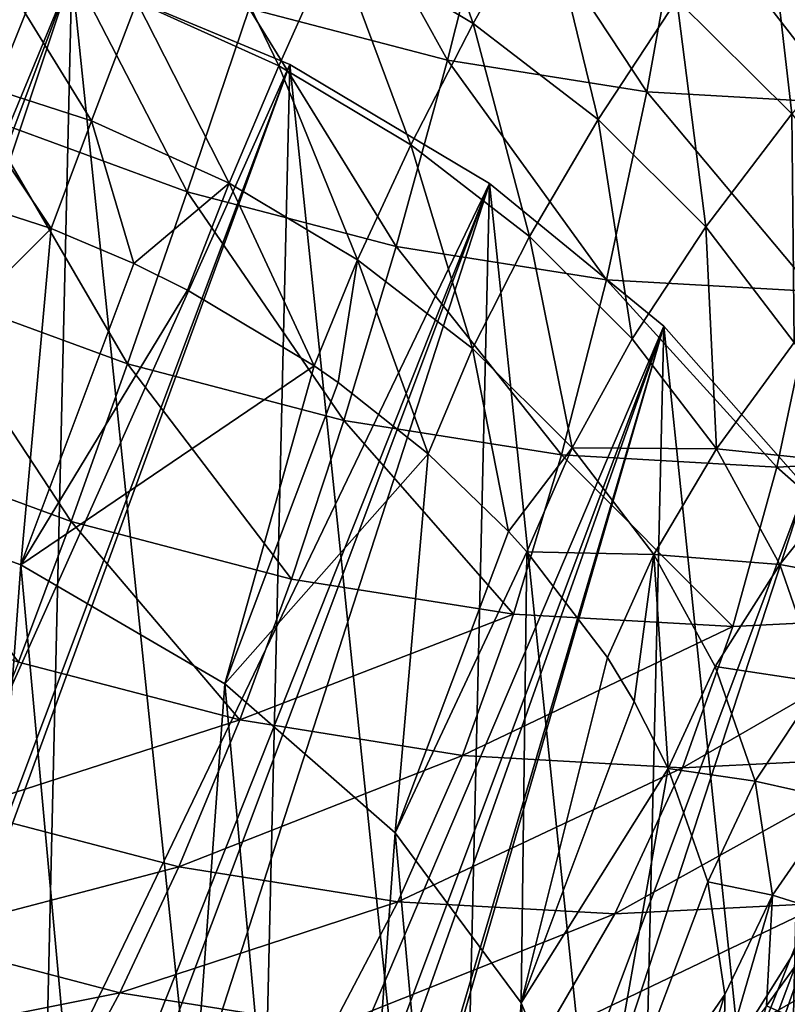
# Model space of a CAD drawing. Header units: millimetres. Extents: x 0 to 1220, y 0 to 506.
# Tile 291 of 308: x 1037 to 1051, y 448 to 465. Entities that reach past the tile are written whole.
import ezdxf

# ---------------------------------------------------------------- set-up
doc = ezdxf.new("R2010")
doc.units = ezdxf.units.MM
doc.header["$LTSCALE"] = 25.4
doc.layers.get('0').update_dxf_attribs({"true_color": 0xff5454})

# ---------------------------------------------------------------- blocks, each defined once
blk = doc.blocks.new('TWIG-VI-9138.STL')
at = {"color": 7, "true_color": 0xffffff}
mesh = blk.add_polyface(dxfattribs=at)
corners = [(471.604, 479.915, 666.82), (469.222, 484.214, 668.146), (468.106, 480.828, 667.187), (472.477, 483.364, 667.805)]
mesh.append_faces([[corners[k] for k in face] for face in [(0, 1, 2), (1, 0, 3)]], dxfattribs={"vtx0": -1, "color": 7})
mesh = blk.add_polyface(dxfattribs=at)
corners = [(470.704, 484.348, 605.009), (472.062, 480.565, 604.583), (469.616, 482.026, 604.087), (473.31, 482.791, 605.537)]
mesh.append_faces([[corners[k] for k in face] for face in [(0, 1, 2), (1, 0, 3)]], dxfattribs={"vtx0": -1, "color": 7})
mesh = blk.add_polyface(dxfattribs=at)
corners = [(463.418, 478.91, 665.813), (461.431, 483.644, 666.904), (459.978, 480.56, 665.485), (464.695, 482.079, 667.215)]
mesh.append_faces([[corners[k] for k in face] for face in [(0, 1, 2), (1, 0, 3)]], dxfattribs={"vtx0": -1, "color": 7})
mesh = blk.add_polyface(dxfattribs=at)
corners = [(475.125, 479.355, 666.123), (472.477, 483.364, 667.805), (471.604, 479.915, 666.82), (475.755, 482.843, 667.156)]
mesh.append_faces([[corners[k] for k in face] for face in [(0, 1, 2), (1, 0, 3)]], dxfattribs={"vtx0": -1, "color": 7})
mesh = blk.add_polyface(dxfattribs=at)
corners = [(466.986, 483.215, 603.904), (468.628, 479.814, 602.843), (466.122, 480.946, 602.668), (469.616, 482.026, 604.087)]
mesh.append_faces([[corners[k] for k in face] for face in [(0, 1, 2), (1, 0, 3)]], dxfattribs={"vtx0": -1, "color": 7})
mesh = blk.add_polyface(dxfattribs=at)
corners = [(477.205, 483.115, 607.074), (477.682, 478.967, 607.533), (475.655, 480.983, 606.386), (479.388, 480.944, 608.31)]
mesh.append_faces([[corners[k] for k in face] for face in [(0, 1, 2), (1, 0, 3)]], dxfattribs={"vtx0": -1, "color": 7})
at = {"color": 0}
mesh = blk.add_polyface(dxfattribs=at)
corners = [(440.333, 467.552, 618.658), (440.475, 473.644, 613.036), (440.009, 470.671, 615.916), (441.437, 464.406, 621.156), (441.716, 476.357, 610.128), (443.277, 461.355, 623.314), (443.682, 478.705, 607.304), (445.784, 458.517, 625.05), (446.298, 480.599, 604.673), (448.859, 455.999, 626.297), (449.464, 481.965, 602.336), (452.386, 453.899, 627.006), (453.059, 482.751, 600.382), (456.229, 452.297, 627.151), (456.943, 482.926, 598.887), (460.24, 451.255, 626.726), (460.968, 482.485, 597.908), (464.265, 450.814, 625.747), (464.979, 481.443, 597.483), (468.149, 450.99, 624.252), (468.822, 479.841, 597.628), (471.743, 451.775, 622.298), (472.349, 477.741, 598.337), (474.91, 453.141, 619.961), (475.424, 475.224, 599.584), (477.526, 455.035, 617.33), (477.93, 472.385, 601.32), (479.492, 457.383, 614.506), (479.771, 469.334, 603.478), (480.732, 460.096, 611.598), (480.874, 466.188, 605.976), (481.199, 463.069, 608.718)]
mesh.append_faces([[corners[k] for k in face] for face in [(0, 1, 2), (30, 29, 31)]], dxfattribs={"vtx0": -1, "color": 0})
mesh.append_faces([[corners[k] for k in face] for face in [(1, 3, 4), (4, 5, 6), (6, 7, 8), (8, 9, 10), (10, 11, 12), (12, 13, 14), (14, 15, 16), (16, 17, 18), (18, 19, 20), (20, 21, 22), (22, 23, 24), (24, 25, 26), (26, 27, 28), (28, 29, 30)]], dxfattribs={"vtx0": -1, "vtx1": -1, "color": 0})
mesh.append_faces([[corners[k] for k in face] for face in [(1, 0, 3), (4, 3, 5), (6, 5, 7), (8, 7, 9), (10, 9, 11), (12, 11, 13), (14, 13, 15), (16, 15, 17), (18, 17, 19), (20, 19, 21), (22, 21, 23), (24, 23, 25), (26, 25, 27), (28, 27, 29)]], dxfattribs={"vtx0": -1, "vtx2": -1, "color": 0})
at = {"color": 7, "true_color": 0xffffff}
mesh = blk.add_polyface(dxfattribs=at)
corners = [(473.31, 482.791, 605.537), (474.264, 478.868, 605.38), (472.062, 480.565, 604.583), (475.655, 480.983, 606.386)]
mesh.append_faces([[corners[k] for k in face] for face in [(0, 1, 2), (1, 0, 3)]], dxfattribs={"vtx0": -1, "color": 7})
mesh = blk.add_polyface(dxfattribs=at)
corners = [(478.608, 479.159, 665.106), (475.755, 482.843, 667.156), (475.125, 479.355, 666.123), (478.996, 482.661, 666.209)]
mesh.append_faces([[corners[k] for k in face] for face in [(0, 1, 2), (1, 0, 3)]], dxfattribs={"vtx0": -1, "color": 7})
at = {"color": 0}
mesh = blk.add_polyface(dxfattribs=at)
corners = [(460.968, 482.485, 597.908), (464.979, 481.443, 597.483), (448.909, 442.599, 554.648)]
mesh.append_faces([[corners[k] for k in face] for face in [(0, 1, 2)]], dxfattribs={"color": 0})
at = {"color": 7, "true_color": 0xffffff}
mesh = blk.add_polyface(dxfattribs=at)
corners = [(467.013, 477.592, 665.783), (464.695, 482.079, 667.215), (463.418, 478.91, 665.813), (468.106, 480.828, 667.187)]
mesh.append_faces([[corners[k] for k in face] for face in [(0, 1, 2), (1, 0, 3)]], dxfattribs={"vtx0": -1, "color": 7})
mesh = blk.add_polyface(dxfattribs=at)
corners = [(469.616, 482.026, 604.087), (470.958, 478.422, 603.315), (468.628, 479.814, 602.843), (472.062, 480.565, 604.583)]
mesh.append_faces([[corners[k] for k in face] for face in [(0, 1, 2), (1, 0, 3)]], dxfattribs={"vtx0": -1, "color": 7})
mesh = blk.add_polyface(dxfattribs=at)
corners = [(463.503, 481.79, 602.795), (465.326, 478.845, 601.127), (462.786, 479.664, 601.25), (466.122, 480.946, 602.668)]
mesh.append_faces([[corners[k] for k in face] for face in [(0, 1, 2), (1, 0, 3)]], dxfattribs={"vtx0": -1, "color": 7})
at = {"color": 0}
mesh = blk.add_polyface(dxfattribs=at)
corners = [(464.979, 481.443, 597.483), (450.235, 442.187, 554.569), (448.909, 442.599, 554.648)]
mesh.append_faces([[corners[k] for k in face] for face in [(0, 1, 2)]], dxfattribs={"color": 0})
mesh = blk.add_polyface(dxfattribs=at)
corners = [(464.979, 481.443, 597.483), (451.715, 441.645, 554.557), (450.235, 442.187, 554.569)]
mesh.append_faces([[corners[k] for k in face] for face in [(0, 1, 2)]], dxfattribs={"color": 0})
mesh = blk.add_polyface(dxfattribs=at)
corners = [(468.822, 479.841, 597.628), (451.715, 441.645, 554.557), (464.979, 481.443, 597.483)]
mesh.append_faces([[corners[k] for k in face] for face in [(0, 1, 2)]], dxfattribs={"color": 0})
at = {"color": 7, "true_color": 0xffffff}
mesh = blk.add_polyface(dxfattribs=at)
corners = [(466.122, 480.946, 602.668), (467.756, 477.747, 601.296), (465.326, 478.845, 601.127), (468.628, 479.814, 602.843)]
mesh.append_faces([[corners[k] for k in face] for face in [(0, 1, 2), (1, 0, 3)]], dxfattribs={"vtx0": -1, "color": 7})
mesh = blk.add_polyface(dxfattribs=at)
corners = [(475.655, 480.983, 606.386), (476.167, 476.975, 606.457), (474.264, 478.868, 605.38), (477.682, 478.967, 607.533)]
mesh.append_faces([[corners[k] for k in face] for face in [(0, 1, 2), (1, 0, 3)]], dxfattribs={"vtx0": -1, "color": 7})
mesh = blk.add_polyface(dxfattribs=at)
corners = [(470.699, 476.63, 665.397), (468.106, 480.828, 667.187), (467.013, 477.592, 665.783), (471.604, 479.915, 666.82)]
mesh.append_faces([[corners[k] for k in face] for face in [(0, 1, 2), (1, 0, 3)]], dxfattribs={"vtx0": -1, "color": 7})
mesh = blk.add_polyface(dxfattribs=at)
corners = [(472.062, 480.565, 604.583), (473.055, 476.805, 604.074), (470.958, 478.422, 603.315), (474.264, 478.868, 605.38)]
mesh.append_faces([[corners[k] for k in face] for face in [(0, 1, 2), (1, 0, 3)]], dxfattribs={"vtx0": -1, "color": 7})
at = {"color": 0}
mesh = blk.add_polyface(dxfattribs=at)
corners = [(468.822, 479.841, 597.628), (454.078, 440.585, 554.714), (451.715, 441.645, 554.557)]
mesh.append_faces([[corners[k] for k in face] for face in [(0, 1, 2)]], dxfattribs={"color": 0})
mesh = blk.add_polyface(dxfattribs=at)
corners = [(468.822, 479.841, 597.628), (454.406, 440.418, 554.755), (454.078, 440.585, 554.714)]
mesh.append_faces([[corners[k] for k in face] for face in [(0, 1, 2)]], dxfattribs={"color": 0})
mesh = blk.add_polyface(dxfattribs=at)
corners = [(472.349, 477.741, 598.337), (454.406, 440.418, 554.755), (468.822, 479.841, 597.628)]
mesh.append_faces([[corners[k] for k in face] for face in [(0, 1, 2)]], dxfattribs={"color": 0})
at = {"color": 7, "true_color": 0xffffff}
mesh = blk.add_polyface(dxfattribs=at)
corners = [(474.41, 476.04, 664.662), (471.604, 479.915, 666.82), (470.699, 476.63, 665.397), (475.125, 479.355, 666.123)]
mesh.append_faces([[corners[k] for k in face] for face in [(0, 1, 2), (1, 0, 3)]], dxfattribs={"vtx0": -1, "color": 7})
mesh = blk.add_polyface(dxfattribs=at)
corners = [(462.786, 479.664, 601.25), (464.612, 476.948, 599.306), (462.098, 477.759, 599.429), (465.326, 478.845, 601.127)]
mesh.append_faces([[corners[k] for k in face] for face in [(0, 1, 2), (1, 0, 3)]], dxfattribs={"vtx0": -1, "color": 7})
mesh = blk.add_polyface(dxfattribs=at)
corners = [(468.628, 479.814, 602.843), (470.016, 476.397, 601.755), (467.756, 477.747, 601.296), (470.958, 478.422, 603.315)]
mesh.append_faces([[corners[k] for k in face] for face in [(0, 1, 2), (1, 0, 3)]], dxfattribs={"vtx0": -1, "color": 7})
mesh = blk.add_polyface(dxfattribs=at)
corners = [(478.08, 475.833, 663.59), (475.125, 479.355, 666.123), (474.41, 476.04, 664.662), (478.608, 479.159, 665.106)]
mesh.append_faces([[corners[k] for k in face] for face in [(0, 1, 2), (1, 0, 3)]], dxfattribs={"vtx0": -1, "color": 7})
mesh = blk.add_polyface(dxfattribs=at)
corners = [(465.959, 474.56, 663.959), (463.418, 478.91, 665.813), (462.236, 475.925, 663.99), (467.013, 477.592, 665.783)]
mesh.append_faces([[corners[k] for k in face] for face in [(0, 1, 2), (1, 0, 3)]], dxfattribs={"vtx0": -1, "color": 7})
mesh = blk.add_polyface(dxfattribs=at)
corners = [(466.071, 476.328, 599.372), (464.612, 476.948, 599.306), (465.326, 478.845, 601.127)]
mesh.append_faces([[corners[k] for k in face] for face in [(0, 1, 2)]], dxfattribs={"color": 7})
mesh = blk.add_polyface(dxfattribs=at)
corners = [(467.756, 477.747, 601.296), (466.071, 476.328, 599.372), (465.326, 478.845, 601.127)]
mesh.append_faces([[corners[k] for k in face] for face in [(0, 1, 2)]], dxfattribs={"color": 7})
mesh = blk.add_polyface(dxfattribs=at)
corners = [(474.264, 478.868, 605.38), (474.868, 475.002, 605.1), (473.055, 476.805, 604.074), (476.167, 476.975, 606.457)]
mesh.append_faces([[corners[k] for k in face] for face in [(0, 1, 2), (1, 0, 3)]], dxfattribs={"vtx0": -1, "color": 7})
mesh = blk.add_polyface(dxfattribs=at)
corners = [(477.682, 478.967, 607.533), (477.724, 474.935, 607.789), (476.167, 476.975, 606.457), (479.341, 476.794, 608.951)]
mesh.append_faces([[corners[k] for k in face] for face in [(0, 1, 2), (1, 0, 3)]], dxfattribs={"vtx0": -1, "color": 7})
mesh = blk.add_polyface(dxfattribs=at)
corners = [(470.958, 478.422, 603.315), (472.05, 474.829, 602.49), (470.016, 476.397, 601.755), (473.055, 476.805, 604.074)]
mesh.append_faces([[corners[k] for k in face] for face in [(0, 1, 2), (1, 0, 3)]], dxfattribs={"vtx0": -1, "color": 7})
mesh = blk.add_polyface(dxfattribs=at)
corners = [(464.612, 476.948, 599.306), (460.101, 472.443, 593.617), (462.098, 477.759, 599.429)]
mesh.append_faces([[corners[k] for k in face] for face in [(0, 1, 2)]], dxfattribs={"color": 7})
at = {"color": 0}
mesh = blk.add_polyface(dxfattribs=at)
corners = [(472.349, 477.741, 598.337), (456.932, 438.941, 555.237), (454.406, 440.418, 554.755)]
mesh.append_faces([[corners[k] for k in face] for face in [(0, 1, 2)]], dxfattribs={"color": 0})
mesh = blk.add_polyface(dxfattribs=at)
corners = [(472.349, 477.741, 598.337), (457.605, 438.485, 555.423), (456.932, 438.941, 555.237)]
mesh.append_faces([[corners[k] for k in face] for face in [(0, 1, 2)]], dxfattribs={"color": 0})
mesh = blk.add_polyface(dxfattribs=at)
corners = [(472.349, 477.741, 598.337), (459.241, 437.245, 555.996), (457.605, 438.485, 555.423)]
mesh.append_faces([[corners[k] for k in face] for face in [(0, 1, 2)]], dxfattribs={"color": 0})
mesh = blk.add_polyface(dxfattribs=at)
corners = [(475.424, 475.224, 599.584), (459.241, 437.245, 555.996), (472.349, 477.741, 598.337)]
mesh.append_faces([[corners[k] for k in face] for face in [(0, 1, 2)]], dxfattribs={"color": 0})
at = {"color": 7, "true_color": 0xffffff}
mesh = blk.add_polyface(dxfattribs=at)
corners = [(469.776, 473.563, 663.559), (467.013, 477.592, 665.783), (465.959, 474.56, 663.959), (470.699, 476.63, 665.397)]
mesh.append_faces([[corners[k] for k in face] for face in [(0, 1, 2), (1, 0, 3)]], dxfattribs={"vtx0": -1, "color": 7})
mesh = blk.add_polyface(dxfattribs=at)
corners = [(467.756, 477.747, 601.296), (467.016, 475.862, 599.474), (466.071, 476.328, 599.372)]
mesh.append_faces([[corners[k] for k in face] for face in [(0, 1, 2)]], dxfattribs={"color": 7})
mesh = blk.add_polyface(dxfattribs=at)
corners = [(467.756, 477.747, 601.296), (469.253, 474.526, 599.928), (467.016, 475.862, 599.474), (470.016, 476.397, 601.755)]
mesh.append_faces([[corners[k] for k in face] for face in [(0, 1, 2), (1, 0, 3)]], dxfattribs={"vtx0": -1, "color": 7})
mesh = blk.add_polyface(dxfattribs=at)
corners = [(464.612, 476.948, 599.306), (464.075, 471.012, 593.561), (460.101, 472.443, 593.617)]
mesh.append_faces([[corners[k] for k in face] for face in [(0, 1, 2)]], dxfattribs={"color": 7})
mesh = blk.add_polyface(dxfattribs=at)
corners = [(466.071, 476.328, 599.372), (464.075, 471.012, 593.561), (464.612, 476.948, 599.306)]
mesh.append_faces([[corners[k] for k in face] for face in [(0, 1, 2)]], dxfattribs={"color": 7})
mesh = blk.add_polyface(dxfattribs=at)
corners = [(476.167, 476.975, 606.457), (476.352, 473.058, 606.369), (474.868, 475.002, 605.1), (477.724, 474.935, 607.789)]
mesh.append_faces([[corners[k] for k in face] for face in [(0, 1, 2), (1, 0, 3)]], dxfattribs={"vtx0": -1, "color": 7})
mesh = blk.add_polyface(dxfattribs=at)
corners = [(473.055, 476.805, 604.074), (473.809, 473.08, 603.486), (472.05, 474.829, 602.49), (474.868, 475.002, 605.1)]
mesh.append_faces([[corners[k] for k in face] for face in [(0, 1, 2), (1, 0, 3)]], dxfattribs={"vtx0": -1, "color": 7})
mesh = blk.add_polyface(dxfattribs=at)
corners = [(473.62, 472.952, 662.798), (470.699, 476.63, 665.397), (469.776, 473.563, 663.559), (474.41, 476.04, 664.662)]
mesh.append_faces([[corners[k] for k in face] for face in [(0, 1, 2), (1, 0, 3)]], dxfattribs={"vtx0": -1, "color": 7})
mesh = blk.add_polyface(dxfattribs=at)
corners = [(470.016, 476.397, 601.755), (469.675, 474.232, 600.052), (469.253, 474.526, 599.928)]
mesh.append_faces([[corners[k] for k in face] for face in [(0, 1, 2)]], dxfattribs={"color": 7})
mesh = blk.add_polyface(dxfattribs=at)
corners = [(471.266, 472.974, 600.656), (469.675, 474.232, 600.052), (470.016, 476.397, 601.755)]
mesh.append_faces([[corners[k] for k in face] for face in [(0, 1, 2)]], dxfattribs={"color": 7})
mesh = blk.add_polyface(dxfattribs=at)
corners = [(472.05, 474.829, 602.49), (471.266, 472.974, 600.656), (470.016, 476.397, 601.755)]
mesh.append_faces([[corners[k] for k in face] for face in [(0, 1, 2)]], dxfattribs={"color": 7})
mesh = blk.add_polyface(dxfattribs=at)
corners = [(467.016, 475.862, 599.474), (464.075, 471.012, 593.561), (466.071, 476.328, 599.372)]
mesh.append_faces([[corners[k] for k in face] for face in [(0, 1, 2)]], dxfattribs={"color": 7})
mesh = blk.add_polyface(dxfattribs=at)
corners = [(477.421, 472.738, 661.687), (474.41, 476.04, 664.662), (473.62, 472.952, 662.798), (478.08, 475.833, 663.59)]
mesh.append_faces([[corners[k] for k in face] for face in [(0, 1, 2), (1, 0, 3)]], dxfattribs={"vtx0": -1, "color": 7})
mesh = blk.add_polyface(dxfattribs=at)
corners = [(464.962, 471.78, 661.743), (462.236, 475.925, 663.99), (461.168, 473.171, 661.774), (465.959, 474.56, 663.959)]
mesh.append_faces([[corners[k] for k in face] for face in [(0, 1, 2), (1, 0, 3)]], dxfattribs={"vtx0": -1, "color": 7})
mesh = blk.add_polyface(dxfattribs=at)
corners = [(469.253, 474.526, 599.928), (464.075, 471.012, 593.561), (467.016, 475.862, 599.474)]
mesh.append_faces([[corners[k] for k in face] for face in [(0, 1, 2)]], dxfattribs={"color": 7})
mesh = blk.add_polyface(dxfattribs=at)
corners = [(481.112, 472.925, 660.249), (478.08, 475.833, 663.59), (477.421, 472.738, 661.687), (481.643, 476.014, 662.201)]
mesh.append_faces([[corners[k] for k in face] for face in [(0, 1, 2), (1, 0, 3)]], dxfattribs={"vtx0": -1, "color": 7})
at = {"color": 0}
mesh = blk.add_polyface(dxfattribs=at)
corners = [(475.424, 475.224, 599.584), (460.681, 435.967, 556.67), (459.241, 437.245, 555.996)]
mesh.append_faces([[corners[k] for k in face] for face in [(0, 1, 2)]], dxfattribs={"color": 0})
mesh = blk.add_polyface(dxfattribs=at)
corners = [(475.424, 475.224, 599.584), (461.291, 435.361, 557.016), (460.681, 435.967, 556.67)]
mesh.append_faces([[corners[k] for k in face] for face in [(0, 1, 2)]], dxfattribs={"color": 0})
mesh = blk.add_polyface(dxfattribs=at)
corners = [(475.424, 475.224, 599.584), (463.04, 433.326, 558.276), (461.291, 435.361, 557.016)]
mesh.append_faces([[corners[k] for k in face] for face in [(0, 1, 2)]], dxfattribs={"color": 0})
mesh = blk.add_polyface(dxfattribs=at)
corners = [(475.424, 475.224, 599.584), (463.187, 433.128, 558.406), (463.04, 433.326, 558.276)]
mesh.append_faces([[corners[k] for k in face] for face in [(0, 1, 2)]], dxfattribs={"color": 0})
mesh = blk.add_polyface(dxfattribs=at)
corners = [(475.424, 475.224, 599.584), (477.93, 472.385, 601.32), (463.187, 433.128, 558.406)]
mesh.append_faces([[corners[k] for k in face] for face in [(0, 1, 2)]], dxfattribs={"color": 0})
at = {"color": 7, "true_color": 0xffffff}
mesh = blk.add_polyface(dxfattribs=at)
corners = [(473.809, 473.08, 603.486), (476.352, 473.058, 606.369), (475.248, 471.195, 604.716), (474.868, 475.002, 605.1)]
mesh.append_faces([[corners[k] for k in face] for face in [(0, 1, 2), (1, 0, 3)]], dxfattribs={"vtx0": -1, "color": 7})
mesh = blk.add_polyface(dxfattribs=at)
corners = [(472.05, 474.829, 602.49), (472.681, 471.602, 601.424), (471.266, 472.974, 600.656)]
mesh.append_faces([[corners[k] for k in face] for face in [(0, 1, 2)]], dxfattribs={"color": 7})
mesh = blk.add_polyface(dxfattribs=at)
corners = [(472.05, 474.829, 602.49), (473.809, 473.08, 603.486), (472.681, 471.602, 601.424)]
mesh.append_faces([[corners[k] for k in face] for face in [(0, 1, 2)]], dxfattribs={"color": 7})
mesh = blk.add_polyface(dxfattribs=at)
corners = [(476.352, 473.058, 606.369), (478.898, 472.796, 609.342), (477.471, 471.02, 607.848), (477.724, 474.935, 607.789)]
mesh.append_faces([[corners[k] for k in face] for face in [(0, 1, 2), (1, 0, 3)]], dxfattribs={"vtx0": -1, "color": 7})
mesh = blk.add_polyface(dxfattribs=at)
corners = [(469.253, 474.526, 599.928), (467.678, 468.915, 594.24), (464.075, 471.012, 593.561)]
mesh.append_faces([[corners[k] for k in face] for face in [(0, 1, 2)]], dxfattribs={"color": 7})
mesh = blk.add_polyface(dxfattribs=at)
corners = [(468.852, 470.764, 661.336), (465.959, 474.56, 663.959), (464.962, 471.78, 661.743), (469.776, 473.563, 663.559)]
mesh.append_faces([[corners[k] for k in face] for face in [(0, 1, 2), (1, 0, 3)]], dxfattribs={"vtx0": -1, "color": 7})
mesh = blk.add_polyface(dxfattribs=at)
corners = [(469.675, 474.232, 600.052), (467.678, 468.915, 594.24), (469.253, 474.526, 599.928)]
mesh.append_faces([[corners[k] for k in face] for face in [(0, 1, 2)]], dxfattribs={"color": 7})
mesh = blk.add_polyface(dxfattribs=at)
corners = [(471.266, 472.974, 600.656), (467.678, 468.915, 594.24), (469.675, 474.232, 600.052)]
mesh.append_faces([[corners[k] for k in face] for face in [(0, 1, 2)]], dxfattribs={"color": 7})
mesh = blk.add_polyface(dxfattribs=at)
corners = [(472.769, 470.142, 660.56), (469.776, 473.563, 663.559), (468.852, 470.764, 661.336), (473.62, 472.952, 662.798)]
mesh.append_faces([[corners[k] for k in face] for face in [(0, 1, 2), (1, 0, 3)]], dxfattribs={"vtx0": -1, "color": 7})
mesh = blk.add_polyface(dxfattribs=at)
corners = [(442.115, 465.406, 606.233), (442.69, 459.139, 611.769), (441.89, 462.332, 609.122), (443.349, 468.166, 603.284), (444.462, 456.027, 614.007), (445.515, 470.44, 600.46), (447.097, 453.19, 615.696), (448.478, 472.084, 597.938), (450.428, 450.809, 616.73), (452.05, 472.996, 595.877), (454.247, 449.031, 617.045), (456.007, 473.118, 594.406), (458.313, 447.969, 616.619), (460.101, 472.443, 593.617), (462.371, 447.69, 615.48), (464.075, 471.012, 593.561), (466.165, 448.211, 613.7), (467.678, 468.915, 594.24), (469.458, 449.5, 611.39), (470.685, 466.286, 595.613), (472.043, 451.474, 608.695), (472.906, 463.288, 597.592), (473.757, 454.012, 605.786), (474.202, 460.11, 600.054), (474.492, 456.952, 602.844)]
mesh.append_faces([[corners[k] for k in face] for face in [(0, 1, 2), (22, 23, 24)]], dxfattribs={"vtx0": -1, "color": 7})
mesh.append_faces([[corners[k] for k in face] for face in [(1, 3, 4), (4, 5, 6), (6, 7, 8), (8, 9, 10), (10, 11, 12), (12, 13, 14), (14, 15, 16), (16, 17, 18), (18, 19, 20), (20, 21, 22)]], dxfattribs={"vtx0": -1, "vtx1": -1, "color": 7})
mesh.append_faces([[corners[k] for k in face] for face in [(1, 0, 3), (4, 3, 5), (6, 5, 7), (8, 7, 9), (10, 9, 11), (12, 11, 13), (14, 13, 15), (16, 15, 17), (18, 17, 19), (20, 19, 21), (22, 21, 23)]], dxfattribs={"vtx0": -1, "vtx2": -1, "color": 7})
mesh = blk.add_polyface(dxfattribs=at)
corners = [(464.037, 469.297, 659.171), (461.168, 473.171, 661.774), (460.231, 470.692, 659.203), (464.962, 471.78, 661.743)]
mesh.append_faces([[corners[k] for k in face] for face in [(0, 1, 2), (1, 0, 3)]], dxfattribs={"vtx0": -1, "color": 7})
mesh = blk.add_polyface(dxfattribs=at)
corners = [(473.809, 473.08, 603.486), (473.005, 471.244, 601.641), (472.681, 471.602, 601.424)]
mesh.append_faces([[corners[k] for k in face] for face in [(0, 1, 2)]], dxfattribs={"color": 7})
mesh = blk.add_polyface(dxfattribs=at)
corners = [(473.005, 471.244, 601.641), (475.248, 471.195, 604.716), (474.43, 469.378, 602.858), (473.809, 473.08, 603.486)]
mesh.append_faces([[corners[k] for k in face] for face in [(0, 1, 2), (1, 0, 3)]], dxfattribs={"vtx0": -1, "color": 7})
mesh = blk.add_polyface(dxfattribs=at)
corners = [(471.266, 472.974, 600.656), (470.685, 466.286, 595.613), (467.678, 468.915, 594.24)]
mesh.append_faces([[corners[k] for k in face] for face in [(0, 1, 2)]], dxfattribs={"color": 7})
mesh = blk.add_polyface(dxfattribs=at)
corners = [(471.266, 472.974, 600.656), (472.681, 471.602, 601.424), (470.685, 466.286, 595.613)]
mesh.append_faces([[corners[k] for k in face] for face in [(0, 1, 2)]], dxfattribs={"color": 7})
mesh = blk.add_polyface(dxfattribs=at)
corners = [(476.642, 469.924, 659.428), (473.62, 472.952, 662.798), (472.769, 470.142, 660.56), (477.421, 472.738, 661.687)]
mesh.append_faces([[corners[k] for k in face] for face in [(0, 1, 2), (1, 0, 3)]], dxfattribs={"vtx0": -1, "color": 7})
mesh = blk.add_polyface(dxfattribs=at)
corners = [(475.248, 471.195, 604.716), (477.471, 471.02, 607.848), (476.332, 469.219, 606.151), (476.352, 473.058, 606.369)]
mesh.append_faces([[corners[k] for k in face] for face in [(0, 1, 2), (1, 0, 3)]], dxfattribs={"vtx0": -1, "color": 7})
mesh = blk.add_polyface(dxfattribs=at)
corners = [(480.403, 470.114, 657.962), (477.421, 472.738, 661.687), (476.642, 469.924, 659.428), (481.112, 472.925, 660.249)]
mesh.append_faces([[corners[k] for k in face] for face in [(0, 1, 2), (1, 0, 3)]], dxfattribs={"vtx0": -1, "color": 7})
mesh = blk.add_polyface(dxfattribs=at)
corners = [(477.471, 471.02, 607.848), (479.66, 470.612, 611.078), (478.196, 468.94, 609.502), (478.898, 472.796, 609.342)]
mesh.append_faces([[corners[k] for k in face] for face in [(0, 1, 2), (1, 0, 3)]], dxfattribs={"vtx0": -1, "color": 7})
at = {"color": 0}
mesh = blk.add_polyface(dxfattribs=at)
corners = [(477.93, 472.385, 601.32), (464.454, 431.179, 559.753), (463.187, 433.128, 558.406)]
mesh.append_faces([[corners[k] for k in face] for face in [(0, 1, 2)]], dxfattribs={"color": 0})
mesh = blk.add_polyface(dxfattribs=at)
corners = [(477.93, 472.385, 601.32), (479.771, 469.334, 603.478), (464.454, 431.179, 559.753)]
mesh.append_faces([[corners[k] for k in face] for face in [(0, 1, 2)]], dxfattribs={"color": 0})
at = {"color": 7, "true_color": 0xffffff}
mesh = blk.add_polyface(dxfattribs=at)
corners = [(467.94, 468.278, 658.763), (464.962, 471.78, 661.743), (464.037, 469.297, 659.171), (468.852, 470.764, 661.336)]
mesh.append_faces([[corners[k] for k in face] for face in [(0, 1, 2), (1, 0, 3)]], dxfattribs={"vtx0": -1, "color": 7})
mesh = blk.add_polyface(dxfattribs=at)
corners = [(472.681, 471.602, 601.424), (473.005, 471.244, 601.641), (470.685, 466.286, 595.613)]
mesh.append_faces([[corners[k] for k in face] for face in [(0, 1, 2)]], dxfattribs={"color": 7})
mesh = blk.add_polyface(dxfattribs=at)
corners = [(473.005, 471.244, 601.641), (472.906, 463.288, 597.592), (470.685, 466.286, 595.613)]
mesh.append_faces([[corners[k] for k in face] for face in [(0, 1, 2)]], dxfattribs={"color": 7})
mesh = blk.add_polyface(dxfattribs=at)
corners = [(473.005, 471.244, 601.641), (474.43, 469.378, 602.858), (472.906, 463.288, 597.592)]
mesh.append_faces([[corners[k] for k in face] for face in [(0, 1, 2)]], dxfattribs={"color": 7})
mesh = blk.add_polyface(dxfattribs=at)
corners = [(475.248, 471.195, 604.716), (474.903, 468.604, 603.404), (474.43, 469.378, 602.858)]
mesh.append_faces([[corners[k] for k in face] for face in [(0, 1, 2)]], dxfattribs={"color": 7})
mesh = blk.add_polyface(dxfattribs=at)
corners = [(475.248, 471.195, 604.716), (475.503, 467.423, 604.278), (474.903, 468.604, 603.404)]
mesh.append_faces([[corners[k] for k in face] for face in [(0, 1, 2)]], dxfattribs={"color": 7})
mesh = blk.add_polyface(dxfattribs=at)
corners = [(475.248, 471.195, 604.716), (476.332, 469.219, 606.151), (475.503, 467.423, 604.278)]
mesh.append_faces([[corners[k] for k in face] for face in [(0, 1, 2)]], dxfattribs={"color": 7})
mesh = blk.add_polyface(dxfattribs=at)
corners = [(476.332, 469.219, 606.151), (478.196, 468.94, 609.502), (477.036, 467.201, 607.755), (477.471, 471.02, 607.848)]
mesh.append_faces([[corners[k] for k in face] for face in [(0, 1, 2), (1, 0, 3)]], dxfattribs={"vtx0": -1, "color": 7})
mesh = blk.add_polyface(dxfattribs=at)
corners = [(472.769, 470.142, 660.56), (467.94, 468.278, 658.763), (471.87, 467.653, 657.984), (468.852, 470.764, 661.336)]
mesh.append_faces([[corners[k] for k in face] for face in [(0, 1, 2), (1, 0, 3)]], dxfattribs={"vtx0": -1, "color": 7})
mesh = blk.add_polyface(dxfattribs=at)
corners = [(476.642, 469.924, 659.428), (471.87, 467.653, 657.984), (475.756, 467.434, 656.849), (472.769, 470.142, 660.56)]
mesh.append_faces([[corners[k] for k in face] for face in [(0, 1, 2), (1, 0, 3)]], dxfattribs={"vtx0": -1, "color": 7})
mesh = blk.add_polyface(dxfattribs=at)
corners = [(480.403, 470.114, 657.962), (475.756, 467.434, 656.849), (479.529, 467.625, 655.378), (476.642, 469.924, 659.428)]
mesh.append_faces([[corners[k] for k in face] for face in [(0, 1, 2), (1, 0, 3)]], dxfattribs={"vtx0": -1, "color": 7})
mesh = blk.add_polyface(dxfattribs=at)
corners = [(467.94, 468.278, 658.763), (463.02, 466.692, 655.642), (466.863, 465.688, 655.24), (464.037, 469.297, 659.171)]
mesh.append_faces([[corners[k] for k in face] for face in [(0, 1, 2), (1, 0, 3)]], dxfattribs={"vtx0": -1, "color": 7})
at = {"color": 0}
mesh = blk.add_polyface(dxfattribs=at)
corners = [(479.771, 469.334, 603.478), (465.027, 430.078, 560.565), (464.454, 431.179, 559.753)]
mesh.append_faces([[corners[k] for k in face] for face in [(0, 1, 2)]], dxfattribs={"color": 0})
mesh = blk.add_polyface(dxfattribs=at)
corners = [(479.771, 469.334, 603.478), (465.507, 428.964, 561.419), (465.027, 430.078, 560.565)]
mesh.append_faces([[corners[k] for k in face] for face in [(0, 1, 2)]], dxfattribs={"color": 0})
mesh = blk.add_polyface(dxfattribs=at)
corners = [(479.771, 469.334, 603.478), (480.874, 466.188, 605.976), (465.507, 428.964, 561.419)]
mesh.append_faces([[corners[k] for k in face] for face in [(0, 1, 2)]], dxfattribs={"color": 0})
at = {"color": 7, "true_color": 0xffffff}
mesh = blk.add_polyface(dxfattribs=at)
corners = [(474.43, 469.378, 602.858), (474.903, 468.604, 603.404), (472.906, 463.288, 597.592)]
mesh.append_faces([[corners[k] for k in face] for face in [(0, 1, 2)]], dxfattribs={"color": 7})
mesh = blk.add_polyface(dxfattribs=at)
corners = [(475.503, 467.423, 604.278), (477.036, 467.201, 607.755), (476.199, 465.426, 605.866), (476.332, 469.219, 606.151)]
mesh.append_faces([[corners[k] for k in face] for face in [(0, 1, 2), (1, 0, 3)]], dxfattribs={"vtx0": -1, "color": 7})
mesh = blk.add_polyface(dxfattribs=at)
corners = [(477.036, 467.201, 607.755), (478.51, 466.867, 611.29), (477.34, 465.191, 609.489), (478.196, 468.94, 609.502)]
mesh.append_faces([[corners[k] for k in face] for face in [(0, 1, 2), (1, 0, 3)]], dxfattribs={"vtx0": -1, "color": 7})
mesh = blk.add_polyface(dxfattribs=at)
corners = [(474.903, 468.604, 603.404), (475.503, 467.423, 604.278), (472.906, 463.288, 597.592)]
mesh.append_faces([[corners[k] for k in face] for face in [(0, 1, 2)]], dxfattribs={"color": 7})
mesh = blk.add_polyface(dxfattribs=at)
corners = [(471.87, 467.653, 657.984), (466.863, 465.688, 655.24), (470.732, 465.073, 654.473), (467.94, 468.278, 658.763)]
mesh.append_faces([[corners[k] for k in face] for face in [(0, 1, 2), (1, 0, 3)]], dxfattribs={"vtx0": -1, "color": 7})
mesh = blk.add_polyface(dxfattribs=at)
corners = [(475.756, 467.434, 656.849), (470.732, 465.073, 654.473), (474.558, 464.858, 653.356), (471.87, 467.653, 657.984)]
mesh.append_faces([[corners[k] for k in face] for face in [(0, 1, 2), (1, 0, 3)]], dxfattribs={"vtx0": -1, "color": 7})
mesh = blk.add_polyface(dxfattribs=at)
corners = [(479.529, 467.625, 655.378), (474.558, 464.858, 653.356), (478.273, 465.045, 651.908), (475.756, 467.434, 656.849)]
mesh.append_faces([[corners[k] for k in face] for face in [(0, 1, 2), (1, 0, 3)]], dxfattribs={"vtx0": -1, "color": 7})
mesh = blk.add_polyface(dxfattribs=at)
corners = [(475.503, 467.423, 604.278), (474.202, 460.11, 600.054), (472.906, 463.288, 597.592)]
mesh.append_faces([[corners[k] for k in face] for face in [(0, 1, 2)]], dxfattribs={"color": 7})
mesh = blk.add_polyface(dxfattribs=at)
corners = [(475.503, 467.423, 604.278), (476.199, 465.426, 605.866), (474.202, 460.11, 600.054)]
mesh.append_faces([[corners[k] for k in face] for face in [(0, 1, 2)]], dxfattribs={"color": 7})
mesh = blk.add_polyface(dxfattribs=at)
corners = [(476.199, 465.426, 605.866), (477.34, 465.191, 609.489), (476.5, 463.437, 607.582), (477.036, 467.201, 607.755)]
mesh.append_faces([[corners[k] for k in face] for face in [(0, 1, 2), (1, 0, 3)]], dxfattribs={"vtx0": -1, "color": 7})
mesh = blk.add_polyface(dxfattribs=at)
corners = [(477.34, 465.191, 609.489), (478.405, 464.854, 613.168), (477.239, 463.239, 611.31), (478.51, 466.867, 611.29)]
mesh.append_faces([[corners[k] for k in face] for face in [(0, 1, 2), (1, 0, 3)]], dxfattribs={"vtx0": -1, "color": 7})
mesh = blk.add_polyface(dxfattribs=at)
corners = [(466.863, 465.688, 655.24), (462.098, 464.439, 651.854), (465.824, 463.466, 651.464), (463.02, 466.692, 655.642)]
mesh.append_faces([[corners[k] for k in face] for face in [(0, 1, 2), (1, 0, 3)]], dxfattribs={"vtx0": -1, "color": 7})
at = {"color": 0}
mesh = blk.add_polyface(dxfattribs=at)
corners = [(480.874, 466.188, 605.976), (466.131, 426.932, 563.063), (465.507, 428.964, 561.419)]
mesh.append_faces([[corners[k] for k in face] for face in [(0, 1, 2)]], dxfattribs={"color": 0})
mesh = blk.add_polyface(dxfattribs=at)
corners = [(480.874, 466.188, 605.976), (466.177, 426.722, 563.239), (466.131, 426.932, 563.063)]
mesh.append_faces([[corners[k] for k in face] for face in [(0, 1, 2)]], dxfattribs={"color": 0})
mesh = blk.add_polyface(dxfattribs=at)
corners = [(480.874, 466.188, 605.976), (481.199, 463.069, 608.718), (466.177, 426.722, 563.239)]
mesh.append_faces([[corners[k] for k in face] for face in [(0, 1, 2)]], dxfattribs={"color": 0})
at = {"color": 7, "true_color": 0xffffff}
mesh = blk.add_polyface(dxfattribs=at)
corners = [(470.732, 465.073, 654.473), (465.824, 463.466, 651.464), (469.575, 462.87, 650.72), (466.863, 465.688, 655.24)]
mesh.append_faces([[corners[k] for k in face] for face in [(0, 1, 2), (1, 0, 3)]], dxfattribs={"vtx0": -1, "color": 7})
mesh = blk.add_polyface(dxfattribs=at)
corners = [(481.811, 465.633, 650.155), (476.886, 462.843, 648.233), (480.316, 463.413, 646.533), (478.273, 465.045, 651.908)]
mesh.append_faces([[corners[k] for k in face] for face in [(0, 1, 2), (1, 0, 3)]], dxfattribs={"vtx0": -1, "color": 7})
mesh = blk.add_polyface(dxfattribs=at)
corners = [(476.199, 465.426, 605.866), (476.5, 463.437, 607.582), (474.202, 460.11, 600.054)]
mesh.append_faces([[corners[k] for k in face] for face in [(0, 1, 2)]], dxfattribs={"color": 7})
mesh = blk.add_polyface(dxfattribs=at)
corners = [(477.34, 465.191, 609.489), (477.239, 463.239, 611.31), (476.488, 462.268, 608.655)]
mesh.append_faces([[corners[k] for k in face] for face in [(0, 1, 2)]], dxfattribs={"color": 7})
mesh = blk.add_polyface(dxfattribs=at)
corners = [(477.34, 465.191, 609.489), (476.488, 462.268, 608.655), (476.5, 463.437, 607.582)]
mesh.append_faces([[corners[k] for k in face] for face in [(0, 1, 2)]], dxfattribs={"color": 7})
mesh = blk.add_polyface(dxfattribs=at)
corners = [(474.558, 464.858, 653.356), (469.575, 462.87, 650.72), (473.285, 462.661, 649.637), (470.732, 465.073, 654.473)]
mesh.append_faces([[corners[k] for k in face] for face in [(0, 1, 2), (1, 0, 3)]], dxfattribs={"vtx0": -1, "color": 7})
mesh = blk.add_polyface(dxfattribs=at)
corners = [(478.273, 465.045, 651.908), (473.285, 462.661, 649.637), (476.886, 462.843, 648.233), (474.558, 464.858, 653.356)]
mesh.append_faces([[corners[k] for k in face] for face in [(0, 1, 2), (1, 0, 3)]], dxfattribs={"vtx0": -1, "color": 7})
mesh = blk.add_polyface(dxfattribs=at)
corners = [(477.239, 463.239, 611.31), (477.885, 462.949, 615.089), (476.734, 461.392, 613.173), (478.405, 464.854, 613.168)]
mesh.append_faces([[corners[k] for k in face] for face in [(0, 1, 2), (1, 0, 3)]], dxfattribs={"vtx0": -1, "color": 7})
mesh = blk.add_polyface(dxfattribs=at)
corners = [(465.824, 463.466, 651.464), (461.282, 462.562, 647.843), (464.834, 461.634, 647.471), (462.098, 464.439, 651.854)]
mesh.append_faces([[corners[k] for k in face] for face in [(0, 1, 2), (1, 0, 3)]], dxfattribs={"vtx0": -1, "color": 7})
mesh = blk.add_polyface(dxfattribs=at)
corners = [(477.885, 462.949, 615.089), (478.363, 462.488, 618.955), (476.96, 461.2, 617.007), (479.333, 464.324, 616.943)]
mesh.append_faces([[corners[k] for k in face] for face in [(0, 1, 2), (1, 0, 3)]], dxfattribs={"vtx0": -1, "color": 7})
mesh = blk.add_polyface(dxfattribs=at)
corners = [(480.021, 463.536, 620.846), (476.993, 460.86, 620.915), (478.363, 462.488, 618.955), (478.562, 461.802, 622.933)]
mesh.append_faces([[corners[k] for k in face] for face in [(0, 1, 2), (1, 0, 3)]], dxfattribs={"vtx0": -1, "color": 7})
mesh = blk.add_polyface(dxfattribs=at)
corners = [(469.575, 462.87, 650.72), (464.834, 461.634, 647.471), (468.411, 461.066, 646.762), (465.824, 463.466, 651.464)]
mesh.append_faces([[corners[k] for k in face] for face in [(0, 1, 2), (1, 0, 3)]], dxfattribs={"vtx0": -1, "color": 7})
mesh = blk.add_polyface(dxfattribs=at)
corners = [(476.5, 463.437, 607.582), (474.492, 456.952, 602.844), (474.202, 460.11, 600.054)]
mesh.append_faces([[corners[k] for k in face] for face in [(0, 1, 2)]], dxfattribs={"color": 7})
mesh = blk.add_polyface(dxfattribs=at)
corners = [(476.5, 463.437, 607.582), (476.488, 462.268, 608.655), (474.492, 456.952, 602.844)]
mesh.append_faces([[corners[k] for k in face] for face in [(0, 1, 2)]], dxfattribs={"color": 7})
mesh = blk.add_polyface(dxfattribs=at)
corners = [(480.316, 463.413, 646.533), (475.383, 461.04, 644.39), (478.654, 461.584, 642.769), (476.886, 462.843, 648.233)]
mesh.append_faces([[corners[k] for k in face] for face in [(0, 1, 2), (1, 0, 3)]], dxfattribs={"vtx0": -1, "color": 7})

msp = doc.modelspace()

# ---------------------------------------------------------------- block references
at = {"color": 250, "true_color": 0x262626}
msp.add_blockref('TWIG-VI-9138.STL', (573.181, -15.244, -16.545), dxfattribs=at)

doc.saveas('drawing.dxf')
